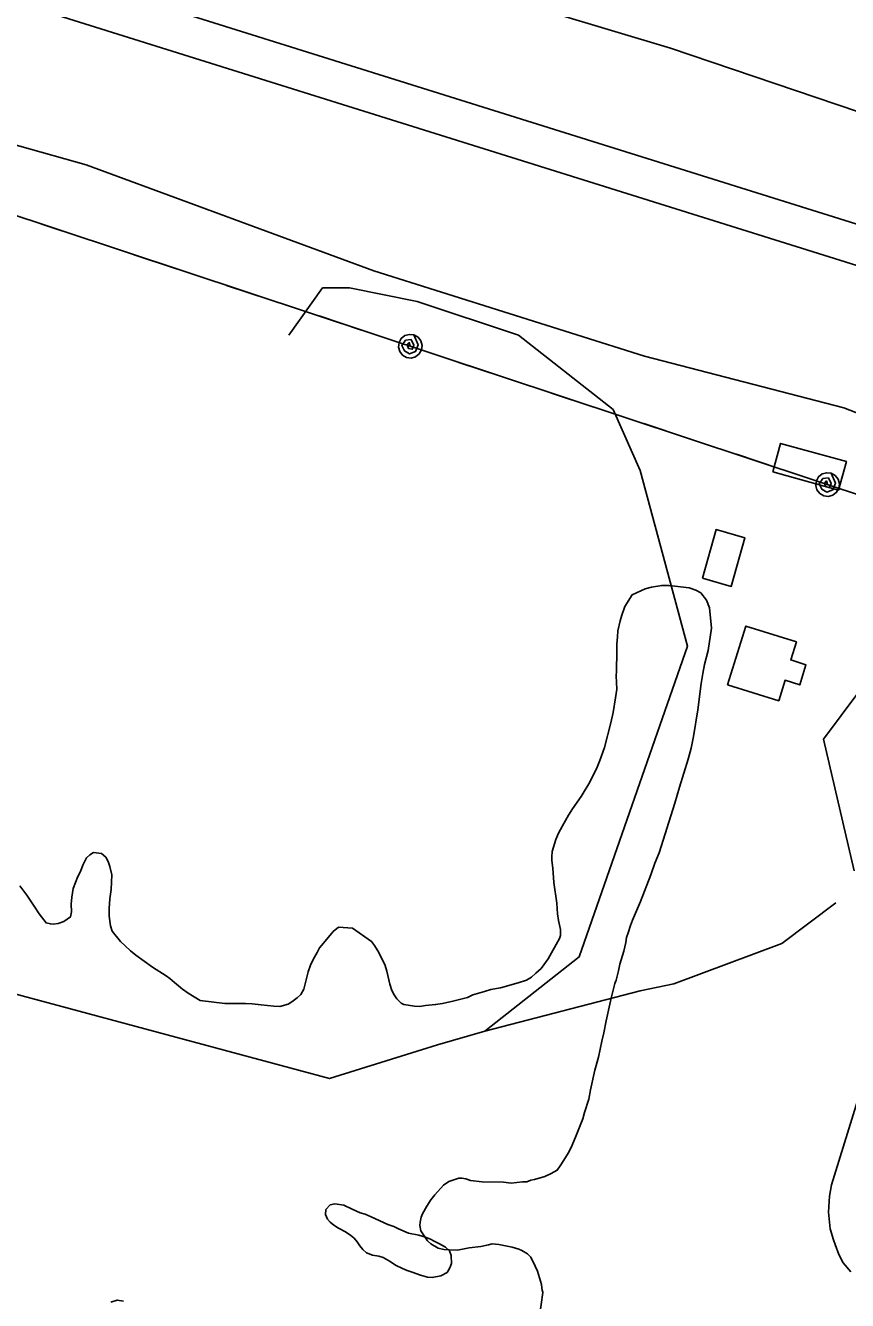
# Model space of a CAD drawing. Extents: x 3187622 to 3225504, y 800805 to 826213.
# Drawn here: x 3209787 to 3210412, y 807065 to 808033 of the extents above; entities that cross this region are included whole.
import ezdxf

# ---------------------------------------------------------------- set-up
doc = ezdxf.new("R2010")
doc.units = 0
for name, color, linetype in [('V-BLDG-OTLN', 7, 'Continuous'), ('V-LEVE-TOET', 7, 'Continuous'), ('V-ROAD-CNTR', 7, 'Continuous'), ('V-SITE-VEGE', 7, 'Continuous'), ('V-SURV-LINE', 7, 'Continuous'), ('V-TOPO-SHOR', 7, 'Continuous'), ('V-UTIL-LINE', 7, 'Continuous')]:
    doc.layers.add(name, color=color, linetype=linetype)

msp = doc.modelspace()

# ---------------------------------------------------------------- linework, layer by layer
at = {"layer": 'V-BLDG-OTLN'}
for points in [[(3210354.71, 807694.33), (3210360.7, 807715.99), (3210410.76, 807702.15), (3210404.77, 807680.49)], [(3210301.29, 807613.52), (3210311.67, 807650.49), (3210333.64, 807644.33), (3210323.27, 807607.35)], [(3210320.36, 807532.69), (3210334.26, 807577.2), (3210372.7, 807565.2), (3210368.43, 807551.52), (3210380, 807547.91), (3210375.22, 807532.61), (3210364.18, 807536.05), (3210359.33, 807520.52)]]:
    msp.add_lwpolyline(points, close=True, dxfattribs=at)
at = {"layer": 'V-LEVE-TOET'}
for points in [[(3208125.4, 808039.37), (3208371.1, 807995.98), (3208460.36, 807978.79), (3208499.78, 807974.42), (3208524.46, 807974.97), (3208554.61, 807980.83), (3208599.61, 808006.66), (3208736.08, 808092.23), (3208795.21, 808133.12), (3208821, 808148.46), (3208850.12, 808161.06), (3208884.6, 808172.46), (3208913.85, 808179), (3208940.82, 808182.66), (3208969.51, 808180.91), (3209020.52, 808171.44), (3209196.79, 808120.06), (3209420.79, 808048.93), (3209631.41, 807984.27), (3209833.18, 807927.59), (3210051.66, 807847.12), (3210257.35, 807782.3), (3210408.89, 807742.93), (3210567.29, 807681.25)], [(3210451.27, 807957.21), (3210277.12, 808016.01), (3210097.83, 808069.96)]]:
    msp.add_lwpolyline(points, dxfattribs=at)
at = {"layer": 'V-ROAD-CNTR'}
for points in [[(3210416.67, 807391.44), (3210393.29, 807491.43), (3210434.39, 807546.22)], [(3210414.01, 807086.87), (3210408.16, 807093.73), (3210404.94, 807100.06), (3210402.24, 807107.53), (3210400.97, 807111.19), (3210398.44, 807119.48), (3210397.13, 807132.23), (3210397.96, 807144.28), (3210399.41, 807153.02), (3210421.41, 807224.11)]]:
    msp.add_lwpolyline(points, dxfattribs=at)
at = {"layer": 'V-SITE-VEGE'}
for points in [[(3210065.37, 807300.4), (3210067.09, 807297.35), (3210069.07, 807294.29), (3210072.56, 807290.96), (3210074.56, 807289.92), (3210082.62, 807288.54), (3210086.41, 807288.49), (3210090.97, 807289.18), (3210098.55, 807289.83), (3210103.87, 807290.77), (3210111.72, 807292.42), (3210122.88, 807295.3), (3210126.94, 807297.26), (3210135.82, 807299.66), (3210140.64, 807301.36), (3210147.98, 807302.52), (3210161.42, 807306.37), (3210167.76, 807308.3), (3210171.59, 807310.77), (3210174.65, 807313.76), (3210178.75, 807317.24), (3210184.15, 807324.49), (3210192.7, 807340.02), (3210193.49, 807342.29), (3210193.56, 807346.83), (3210191.89, 807353.67), (3210191.2, 807358.73), (3210190.81, 807366.82), (3210188.5, 807382.51), (3210187.65, 807393.39), (3210186.97, 807399.2), (3210187.01, 807401.98), (3210187.07, 807406.02), (3210189.97, 807415.07), (3210192.06, 807420.09), (3210194.92, 807425.61), (3210199.58, 807433.62), (3210202.68, 807438.38), (3210209.12, 807447.88), (3210210.68, 807450.39), (3210215.07, 807457.4), (3210220.79, 807468.93), (3210223.4, 807475.21), (3210226.82, 807485.01), (3210231.63, 807503.88), (3210233.51, 807511.69), (3210235.18, 807522.77), (3210236.29, 807529.33), (3210235.92, 807539.43), (3210235.97, 807542.97), (3210236.18, 807557.86), (3210236.26, 807563.42), (3210236.84, 807568.97), (3210237.16, 807573.76), (3210238.78, 807581.31), (3210240.11, 807585.59), (3210242.47, 807592.12), (3210247.9, 807600.89), (3210257.81, 807605.54), (3210262.63, 807606.74), (3210270.48, 807608.14), (3210276.03, 807608.06), (3210291.16, 807606.33), (3210296.44, 807604.49), (3210300.2, 807602.42), (3210304.41, 807596.8), (3210306.61, 807591.22), (3210308.15, 807575.54), (3210305.64, 807558.65), (3210302.97, 807548.08), (3210301.61, 807541.28), (3210300.49, 807533.72), (3210297.94, 807513.55), (3210294.62, 807493.4), (3210292.73, 807484.58), (3210290.59, 807476.28), (3210283.98, 807454.91), (3210280.27, 807442.84), (3210268.37, 807405.12), (3210265.23, 807397.09), (3210262.08, 807388.29), (3210254.22, 807368.2), (3210248.21, 807353.89), (3210246.63, 807349.87), (3210245.04, 807344.34), (3210243.73, 807340.82), (3210243.17, 807337.04), (3210241.56, 807330.5), (3210238.64, 807320.44), (3210237.56, 807315.4), (3210235.69, 807308.35), (3210234.9, 807305.84), (3210232.23, 807295.78), (3210230.89, 807290.24), (3210228.19, 807277.4), (3210226.54, 807268.33), (3210224.94, 807262.04), (3210222.5, 807249.95), (3210219.58, 807240.14), (3210219.04, 807237.88), (3210216.34, 807225.04)], [(3209782.62, 807379.9), (3209788.08, 807373), (3209794.02, 807363.83), (3209797.48, 807358.73), (3209802.69, 807351.84), (3209805.96, 807351.03), (3209807.98, 807351), (3209811.77, 807351.46), (3209816.08, 807352.91), (3209821.19, 807356.37), (3209822, 807360.15), (3209821.83, 807365.96), (3209822.16, 807371.51), (3209823.26, 807378.06), (3209826.92, 807387.1), (3209828.74, 807390.87), (3209830.58, 807395.64), (3209833.43, 807401.15), (3209835.99, 807403.64), (3209838.8, 807405.37), (3209844.85, 807404.53), (3209848.09, 807401.7), (3209849.81, 807398.4), (3209851.02, 807394.59), (3209852.7, 807388.25), (3209852.04, 807377.15), (3209851.18, 807370.1), (3209850.57, 807362.78), (3209850.49, 807356.97), (3209851.65, 807349.63), (3209852.85, 807345.57), (3209859.31, 807337.65), (3209862.8, 807334.32), (3209866.79, 807330.73), (3209870.78, 807327.39), (3209877.28, 807322.75), (3209883.53, 807318.37), (3209893.79, 807311.66), (3209896.79, 807309.6), (3209900.29, 807306.52), (3209906.28, 807301.63), (3209910.53, 807298.54), (3209919.79, 807292.86), (3209938.45, 807290.57), (3209944.51, 807290.74), (3209954.11, 807290.6), (3209959.16, 807290.28), (3209965.96, 807289.68), (3209975.8, 807288.53), (3209980.35, 807288.47), (3209986.68, 807290.14), (3209989.48, 807291.88), (3209993.56, 807294.85), (3209996.13, 807297.59), (3209998.46, 807301.59), (3210001.67, 807314.68), (3210003.51, 807319.71), (3210005.59, 807323.97), (3210008.7, 807329.49), (3210010.52, 807333), (3210013.35, 807336.49), (3210020.79, 807345.23), (3210024.88, 807348.7), (3210035.48, 807347.8), (3210049.98, 807337.74), (3210052.21, 807334.68), (3210055.42, 807329.33), (3210060.33, 807319.41), (3210061.53, 807315.1), (3210063.92, 807305.22), (3210065.37, 807300.4)], [(3210216.34, 807225.04), (3210214.97, 807217.98), (3210211.8, 807207.93), (3210210.47, 807203.15), (3210204.97, 807189.08), (3210201.58, 807181.3), (3210199.25, 807177.04), (3210196.14, 807171.78), (3210193.3, 807167.27), (3210190.98, 807164.02), (3210186.4, 807161.56), (3210181.57, 807159.36), (3210173.71, 807156.94), (3210170.92, 807156.48), (3210167.88, 807155.26), (3210164.59, 807155.3), (3210155.99, 807154.17), (3210150.19, 807155), (3210134.03, 807155.23), (3210125.21, 807156.36), (3210121.69, 807157.42), (3210118.67, 807157.97), (3210116.39, 807158.01), (3210108.78, 807155.59), (3210104.7, 807152.61), (3210098.03, 807145.38), (3210094.95, 807141.64), (3210091.85, 807136.88), (3210088.74, 807130.87), (3210087.69, 807128.35), (3210086.88, 807124.58), (3210086.59, 807122.06), (3210087.29, 807118.01), (3210092.49, 807110.36), (3210094.98, 807108.05), (3210100.49, 807104.94), (3210104.77, 807103.87), (3210108.81, 807103.56), (3210115.37, 807103.47), (3210124.24, 807105.11), (3210133.09, 807106.25), (3210138.92, 807107.43), (3210141.71, 807108.15), (3210146.75, 807107.57), (3210156.82, 807105.66), (3210161.85, 807104.08), (3210164.11, 807103.04), (3210168.36, 807100.45), (3210170.86, 807098.14), (3210174.3, 807091.27), (3210176.01, 807087.46), (3210179.15, 807077.31), (3210179.37, 807074.79), (3210179.6, 807073.02), (3210180.08, 807071.49), (3210180.08, 807071.24), (3210177.55, 807053.09)], [(3209861.52, 807064.62), (3209856.73, 807065.44), (3209851.91, 807063.74)]]:
    msp.add_lwpolyline(points, dxfattribs=at)
at = {"layer": 'V-SURV-LINE'}
for points in [[(3209075.53, 808302.81), (3211022.18, 807693.65)], [(3211013.22, 807665.02), (3209066.57, 808274.18)]]:
    msp.add_lwpolyline(points, dxfattribs=at)
at = {"layer": 'V-TOPO-SHOR'}
for points in [[(3210135.92, 807269.58), (3210207.76, 807326.03), (3210289.87, 807562.09), (3210253.95, 807695.51), (3210233.42, 807741.7), (3210161.58, 807798.15), (3210084.6, 807823.81), (3210033.28, 807834.07), (3210012.76, 807834.07), (3209987.1, 807798.15)], [(3209535.5, 807428.66), (3209576.56, 807423.53), (3209638.14, 807377.35), (3209674.06, 807326.03), (3210017.89, 807233.66), (3210099.99, 807259.31), (3210135.92, 807269.58), (3210253.95, 807300.37), (3210279.61, 807305.5), (3210361.71, 807336.29), (3210402.77, 807367.08)], [(3210028.98, 807137.52), (3210035.25, 807134.4), (3210041.27, 807131.79), (3210045.05, 807130.72), (3210049.56, 807128.64), (3210062.36, 807122.9), (3210066.88, 807121.33), (3210070.39, 807119.51), (3210077.93, 807116.37), (3210085.98, 807114.74), (3210091.01, 807113.16), (3210094.78, 807111.59), (3210097.54, 807110.29), (3210101.55, 807108.21), (3210106.06, 807105.62), (3210109.05, 807102.8), (3210110.52, 807099.24), (3210110.68, 807093.18), (3210109.37, 807089.92), (3210107.31, 807086.41), (3210102.47, 807083.95), (3210095.89, 807082.53), (3210092.35, 807082.83), (3210087.07, 807084.42), (3210080.79, 807086.53), (3210077.02, 807087.85), (3210073.51, 807089.41), (3210068.24, 807092.01), (3210063.99, 807094.85), (3210058.72, 807097.7), (3210055.45, 807098.76), (3210050.67, 807099.58), (3210046.15, 807101.41), (3210043.41, 807103.98), (3210041.17, 807106.54), (3210038.94, 807109.6), (3210036.7, 807112.41), (3210034.21, 807114.46), (3210030.21, 807117.3), (3210024.95, 807120.15), (3210021.19, 807122.22), (3210018.44, 807124.53), (3210016.45, 807126.83), (3210014.99, 807130.39), (3210015.29, 807134.17), (3210018.63, 807137.66), (3210022.18, 807138.62), (3210028.98, 807137.52)]]:
    msp.add_lwpolyline(points, dxfattribs=at)
at = {"layer": 'V-UTIL-LINE'}
for points in [[(3199923.05, 813594.49), (3200640.01, 812717.79), (3202006.06, 811098.72), (3203128.65, 810686.06), (3203334.13, 810414.07), (3203687.08, 810134.04), (3205008.03, 808523.12), (3206196.96, 808326.53), (3208534.47, 807926.94), (3209217.68, 808075.2), (3210991.35, 807487.65), (3211714.81, 807276.32), (3211555.07, 806654.47), (3211454.57, 806207.44)], [(3209799.34, 807882.52), (3209831.61, 807871.83)], [(3209869.58, 807859.25), (3209901.86, 807848.56)], [(3209939.83, 807835.98), (3209972.1, 807825.29)], [(3210010.07, 807812.71), (3210042.35, 807802.02)], [(3210079.37, 807789.75), (3210078.56, 807792.51), (3210077.11, 807790.7), (3210077.95, 807788.08), (3210080.81, 807787.47), (3210082.03, 807790.65), (3210080.03, 807794.89), (3210075.79, 807794.42), (3210073.08, 807790.37), (3210074.93, 807786.19), (3210078.77, 807783.89), (3210083.27, 807785.64), (3210085.3, 807790.75), (3210082.2, 807798.3), (3210078.71, 807798.73), (3210075.33, 807797.8), (3210072.56, 807795.64), (3210070.83, 807792.58), (3210070.39, 807789.1), (3210071.33, 807785.71), (3210073.48, 807782.94), (3210076.54, 807781.21), (3210080.02, 807780.78), (3210083.41, 807781.71), (3210086.18, 807783.87), (3210087.91, 807786.92), (3210088.35, 807790.41), (3210087.41, 807793.79), (3210085.25, 807796.56), (3210082.2, 807798.3)], [(3210116.39, 807777.49), (3210148.67, 807766.8)], [(3210186.64, 807754.22), (3210218.91, 807743.53)], [(3210256.88, 807730.95), (3210289.16, 807720.26)], [(3210327.13, 807707.68), (3210359.4, 807696.99)], [(3210396.43, 807684.73), (3210395.62, 807687.49), (3210394.16, 807685.67), (3210395, 807683.06), (3210397.87, 807682.45), (3210399.09, 807685.62), (3210397.08, 807689.86), (3210392.84, 807689.39), (3210390.14, 807685.35), (3210391.99, 807681.16), (3210395.83, 807678.86), (3210400.32, 807680.61), (3210402.36, 807685.73), (3210399.26, 807693.27), (3210395.77, 807693.7), (3210392.39, 807692.77), (3210389.62, 807690.61), (3210387.88, 807687.56), (3210387.45, 807684.07), (3210388.38, 807680.69), (3210390.54, 807677.92), (3210393.6, 807676.18), (3210397.08, 807675.75), (3210400.46, 807676.68), (3210403.24, 807678.84), (3210404.97, 807681.9), (3210405.4, 807685.38), (3210404.47, 807688.77), (3210402.31, 807691.54), (3210399.26, 807693.27)]]:
    msp.add_lwpolyline(points, dxfattribs=at)

doc.saveas('drawing.dxf')
